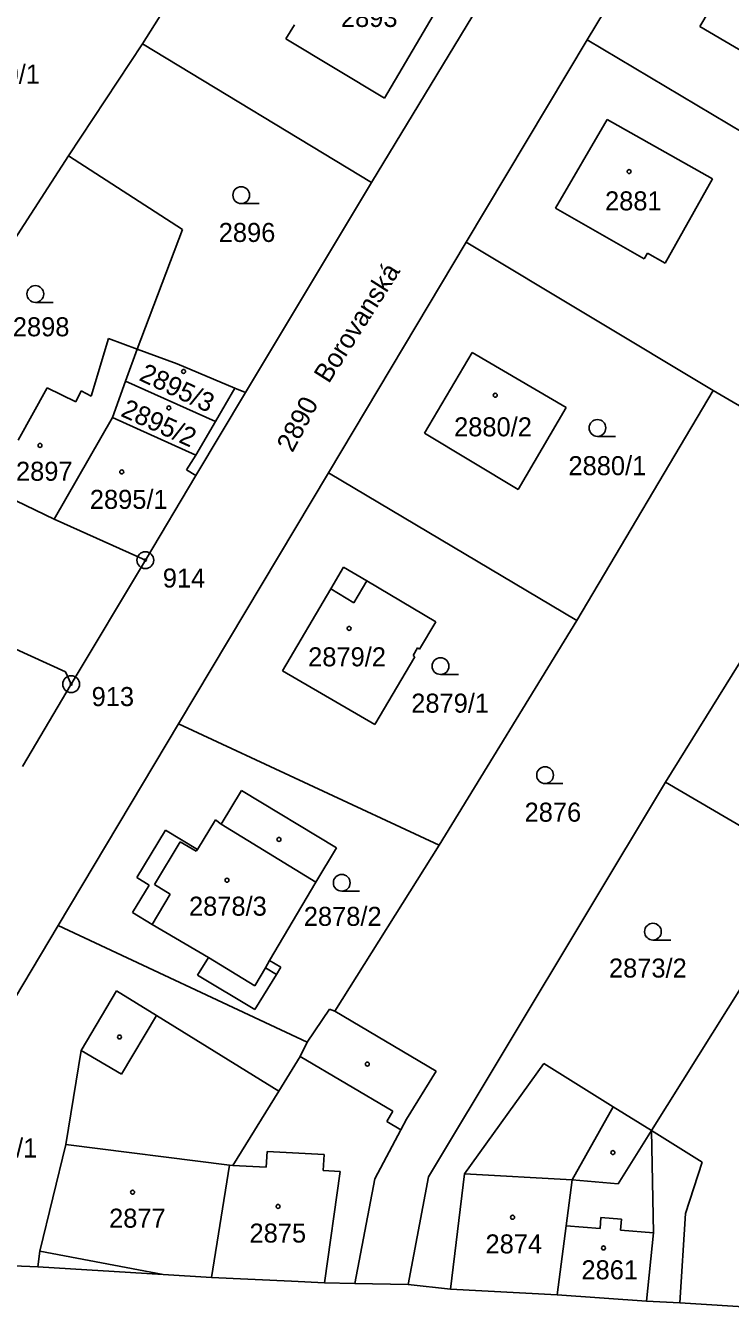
# Model space of a CAD drawing. Extents: x -755819 to -753140, y -1169796 to -1166000.
# Drawn here: x -754070.4 to -754007.5, y -1168994.1 to -1168878.8 of the extents above; entities that cross this region are included whole.
import ezdxf

# ---------------------------------------------------------------- set-up
doc = ezdxf.new("R2010")
doc.units = 0
for name, color, linetype in [('Vrstva 1', 7, 'Continuous'), ('Vrstva 15', 7, 'Continuous'), ('Vrstva 17', 7, 'Continuous'), ('Vrstva 18', 7, 'Continuous'), ('Vrstva 19', 7, 'Continuous'), ('Vrstva 24', 7, 'Continuous'), ('Vrstva 25', 7, 'Continuous'), ('Vrstva 4', 7, 'Continuous'), ('Vrstva 6', 7, 'Continuous')]:
    doc.layers.add(name, color=color, linetype=linetype)

msp = doc.modelspace()

# ---------------------------------------------------------------- linework, layer by layer
at = {"layer": 'Vrstva 1'}
for p, q in [((-754039.54, -1168892.85), (-754017.96, -1168857.2)), ((-754050.22, -1168864.8), (-754060, -1168880.45)), ((-754020.26, -1168880.1), (-754012.9, -1168867.82)), ((-754010.2, -1168878.9), (-754004.42, -1168869.12)), ((-754032.1, -1168874.65), (-754038.38, -1168885.3)), ((-754047.2, -1168879.99), (-754046.43, -1168878.75)), ((-754003.03, -1168883.12), (-754010.2, -1168878.9)), ((-754038.38, -1168885.3), (-754047.2, -1168879.99)), ((-754031.09, -1168898.17), (-754020.26, -1168880.1)), ((-754020.26, -1168880.1), (-753987.83, -1168899.42)), ((-754060, -1168880.45), (-754066.62, -1168890.46)), ((-754039.54, -1168892.85), (-754060, -1168880.45)), ((-754023.11, -1168895.13), (-754018.47, -1168887.22)), ((-754018.47, -1168887.22), (-754009.07, -1168892.51)), ((-754066.62, -1168890.46), (-754082.9, -1168915.64)), ((-754066.62, -1168890.46), (-754056.44, -1168897.04)), ((-754050.8, -1168911.61), (-754039.54, -1168892.85)), ((-754009.07, -1168892.51), (-754013.31, -1168900.04)), ((-754015.16, -1168899.67), (-754023.11, -1168895.13)), ((-754056.44, -1168897.04), (-754060.48, -1168907.72)), ((-754043.37, -1168918.77), (-754031.09, -1168898.17)), ((-754031.09, -1168898.17), (-754009.02, -1168911.43)), ((-754014.87, -1168899.15), (-754015.16, -1168899.67)), ((-754013.31, -1168900.04), (-754014.87, -1168899.15)), ((-754064.59, -1168911.92), (-754063.03, -1168906.78)), ((-754060.48, -1168907.72), (-754063.03, -1168906.78)), ((-754060.48, -1168907.72), (-754061.52, -1168910.59)), ((-754060.48, -1168907.72), (-754056.91, -1168909.05)), ((-754051.75, -1168911.21), (-754056.91, -1168909.05)), ((-754034.8, -1168915.24), (-754030.54, -1168908.03)), ((-754030.54, -1168908.03), (-754022.14, -1168912.94)), ((-754071.1, -1168915.87), (-754068.53, -1168911.2)), ((-754068.53, -1168911.2), (-754065.95, -1168912.43)), ((-754065.95, -1168912.43), (-754065.48, -1168911.46)), ((-754065.48, -1168911.46), (-754064.59, -1168911.92)), ((-754062.68, -1168913.84), (-754061.52, -1168910.59)), ((-754061.52, -1168910.59), (-754053.49, -1168914.2)), ((-754051.75, -1168911.21), (-754053.49, -1168914.2)), ((-754051.75, -1168911.21), (-754050.8, -1168911.61)), ((-754009.02, -1168911.43), (-754021.19, -1168931.96)), ((-754009.02, -1168911.43), (-753998.14, -1168917.79)), ((-754050.8, -1168911.61), (-754055.24, -1168919.01)), ((-754022.14, -1168912.94), (-754026.42, -1168920.26)), ((-754067.91, -1168922.91), (-754062.68, -1168913.84)), ((-754055.23, -1168917.19), (-754062.68, -1168913.84)), ((-754055.23, -1168917.19), (-754053.49, -1168914.2)), ((-754026.42, -1168920.26), (-754034.8, -1168915.24)), ((-754055.24, -1168919.01), (-754059.75, -1168926.58)), ((-754056.78, -1168941.22), (-754043.37, -1168918.77)), ((-754021.19, -1168931.96), (-754043.37, -1168918.77)), ((-754067.91, -1168922.91), (-754073.25, -1168920.35)), ((-754059.75, -1168926.58), (-754067.91, -1168922.91)), ((-754066.38, -1168937.66), (-754059.75, -1168926.58)), ((-754042.03, -1168927.22), (-754043.18, -1168929.16)), ((-754039.96, -1168928.44), (-754042.03, -1168927.22)), ((-754033.8, -1168932.08), (-754039.96, -1168928.44)), ((-754043.18, -1168929.16), (-754047.5, -1168936.47)), ((-754035.25, -1168934.53), (-754033.8, -1168932.08)), ((-754021.19, -1168931.96), (-754033.48, -1168952.05)), ((-754013.28, -1168946.41), (-754003.87, -1168931.26)), ((-754075.26, -1168932.74), (-754066.88, -1168936.57)), ((-754035.83, -1168935.11), (-754035.42, -1168934.42)), ((-754035.42, -1168934.42), (-754035.25, -1168934.53)), ((-754039.25, -1168941.27), (-754035.66, -1168935.21)), ((-754035.66, -1168935.21), (-754035.83, -1168935.11)), ((-754066.38, -1168937.66), (-754066.88, -1168936.57)), ((-754047.5, -1168936.47), (-754039.25, -1168941.27)), ((-754070.73, -1168945.03), (-754066.38, -1168937.66)), ((-754067.54, -1168959.23), (-754056.78, -1168941.22)), ((-754033.48, -1168952.05), (-754056.78, -1168941.22)), ((-754051.17, -1168947.17), (-754052.96, -1168950.17)), ((-754051.17, -1168947.17), (-754042.67, -1168952.29)), ((-754034.44, -1168981.69), (-754013.28, -1168946.41)), ((-754053.49, -1168949.79), (-754055.09, -1168952.44)), ((-754052.96, -1168950.17), (-754053.49, -1168949.79)), ((-754056.63, -1168951.74), (-754058.94, -1168955.57)), ((-754055.22, -1168952.59), (-754056.63, -1168951.74)), ((-754055.09, -1168952.44), (-754055.22, -1168952.59)), ((-754044.52, -1168955.36), (-754042.67, -1168952.29)), ((-754033.48, -1168952.05), (-754042.82, -1168966.88)), ((-754058.94, -1168955.57), (-754057.53, -1168956.42)), ((-754044.52, -1168955.36), (-754048.64, -1168962.37)), ((-754014.52, -1168977.56), (-754001.28, -1168956.39)), ((-754059.15, -1168959.14), (-754057.53, -1168956.42)), ((-754067.54, -1168959.23), (-754085.34, -1168989.04)), ((-754067.54, -1168959.23), (-754045.28, -1168969.66)), ((-754054.12, -1168962.09), (-754059.15, -1168959.14)), ((-754054.12, -1168962.09), (-754055.08, -1168963.68)), ((-754048.64, -1168962.37), (-754049.02, -1168963.01)), ((-754048.03, -1168963.6), (-754049.02, -1168963.01)), ((-754055.08, -1168963.68), (-754049.96, -1168966.73)), ((-754049.96, -1168966.73), (-754048.03, -1168963.6)), ((-754065.47, -1168970.41), (-754062.32, -1168965.06)), ((-754062.32, -1168965.06), (-754058.76, -1168967.26)), ((-754045.28, -1168969.66), (-754043.3, -1168966.69)), ((-754043.3, -1168966.69), (-754042.82, -1168966.88)), ((-754058.76, -1168967.26), (-754047.81, -1168974.03)), ((-754042.82, -1168966.88), (-754033.77, -1168972.25)), ((-754045.92, -1168970.94), (-754045.28, -1168969.66)), ((-754066.86, -1168978.79), (-754065.47, -1168970.41)), ((-754047.81, -1168974.03), (-754045.92, -1168970.94)), ((-754033.77, -1168972.25), (-754036.4, -1168976.54)), ((-754031.22, -1168981.42), (-754024.15, -1168971.55)), ((-754024.15, -1168971.55), (-754017.93, -1168975.43)), ((-754051.93, -1168980.66), (-754047.81, -1168974.03)), ((-754017.93, -1168975.43), (-754014.52, -1168977.56)), ((-754036.4, -1168976.54), (-754036.91, -1168977.48)), ((-754036.91, -1168977.48), (-754039.24, -1168981.85)), ((-754014.52, -1168977.56), (-754017.5, -1168982.32)), ((-754066.86, -1168978.79), (-754069.17, -1168988.32)), ((-754053.85, -1168990.68), (-754052.23, -1168980.64)), ((-754052.23, -1168980.64), (-754051.93, -1168980.66)), ((-754036.27, -1168991.32), (-754034.44, -1168981.69)), ((-754032.49, -1168991.71), (-754031.22, -1168981.42)), ((-754039.24, -1168981.85), (-754041.02, -1168991.22)), ((-754021.61, -1168981.94), (-754022.15, -1168986.06)), ((-754017.5, -1168982.32), (-754021.61, -1168981.94)), ((-754022.15, -1168986.06), (-754022.96, -1168992.22)), ((-754069.17, -1168988.32), (-754069.36, -1168989.74)), ((-754085.34, -1168989.04), (-754069.36, -1168989.74)), ((-754069.36, -1168989.74), (-754058.16, -1168990.41)), ((-754053.85, -1168990.68), (-754058.16, -1168990.41)), ((-754046.69, -1168991.02), (-754053.85, -1168990.68)), ((-754043.75, -1168991.16), (-754046.69, -1168991.02)), ((-754041.02, -1168991.22), (-754043.75, -1168991.16)), ((-754036.27, -1168991.32), (-754041.02, -1168991.22)), ((-754032.49, -1168991.71), (-754036.27, -1168991.32)), ((-754022.96, -1168992.22), (-754032.49, -1168991.71)), ((-754014.97, -1168992.79), (-754022.96, -1168992.22)), ((-754011.99, -1168992.93), (-754014.97, -1168992.79)), ((-753992.54, -1168994.2), (-754011.99, -1168992.93))]:
    msp.add_line(p, q, dxfattribs=at)
at = {"layer": 'Vrstva 24'}
for centre, radius in [((-754059.75, -1168926.58), 0.75), ((-754059.75, -1168926.58), 0.1), ((-754066.38, -1168937.66), 0.75), ((-754066.38, -1168937.66), 0.1)]:
    msp.add_circle(centre, radius, dxfattribs=at)
at = {"layer": 'Vrstva 25'}
for p, q in [((-754051.18, -1168894.72), (-754049.58, -1168894.72)), ((-754069.58, -1168903.55), (-754067.98, -1168903.55)), ((-754019.35, -1168915.52), (-754017.75, -1168915.52)), ((-754033.37, -1168936.8), (-754031.77, -1168936.8)), ((-754024.03, -1168946.54), (-754022.43, -1168946.54)), ((-754042.2, -1168956.16), (-754040.6, -1168956.16)), ((-754014.39, -1168960.53), (-754012.79, -1168960.53))]:
    msp.add_line(p, q, dxfattribs=at)
for centre, radius in [((-754016.52, -1168891.86), 0.175), ((-754051.18, -1168893.97), 0.75), ((-754069.58, -1168902.8), 0.75), ((-754056.33, -1168909.72), 0.175), ((-754028.48, -1168911.85), 0.175), ((-754057.65, -1168912.98), 0.175), ((-754019.35, -1168914.77), 0.75), ((-754069.16, -1168916.33), 0.175), ((-754061.86, -1168918.7), 0.175), ((-754041.54, -1168932.68), 0.175), ((-754033.37, -1168936.05), 0.75), ((-754024.03, -1168945.79), 0.75), ((-754047.81, -1168951.54), 0.175), ((-754052.45, -1168955.18), 0.175), ((-754042.2, -1168955.41), 0.75), ((-754014.39, -1168959.78), 0.75), ((-754062.06, -1168969.19), 0.175), ((-754039.91, -1168971.61), 0.175), ((-754017.97, -1168979.52), 0.175), ((-754060.89, -1168983.06), 0.175), ((-754047.89, -1168984.33), 0.175), ((-754026.93, -1168985.3), 0.175), ((-754018.81, -1168988.04), 0.175)]:
    msp.add_circle(centre, radius, dxfattribs=at)
at = {"layer": 'Vrstva 4'}
for p, q in [((-754055.23, -1168917.19), (-754056.06, -1168918.52)), ((-754056.06, -1168918.52), (-754055.24, -1168919.01)), ((-754041.11, -1168930.39), (-754039.96, -1168928.44)), ((-754043.18, -1168929.16), (-754041.11, -1168930.39)), ((-754052.96, -1168950.17), (-754044.52, -1168955.36)), ((-754057.95, -1168950.71), (-754060.51, -1168954.94)), ((-754055.09, -1168952.44), (-754057.95, -1168950.71)), ((-754060.51, -1168954.94), (-754059.4, -1168955.61)), ((-754059.4, -1168955.61), (-754060.9, -1168958.08)), ((-754060.9, -1168958.08), (-754059.15, -1168959.14)), ((-754049.97, -1168964.61), (-754054.12, -1168962.09)), ((-754049.02, -1168963.01), (-754049.97, -1168964.61)), ((-754048.64, -1168962.37), (-754047.65, -1168962.95)), ((-754047.65, -1168962.95), (-754048.03, -1168963.6)), ((-754061.89, -1168972.51), (-754058.76, -1168967.26)), ((-754065.47, -1168970.41), (-754061.89, -1168972.51)), ((-754045.92, -1168970.94), (-754037.63, -1168975.81)), ((-754037.63, -1168975.81), (-754038.18, -1168976.74)), ((-754021.61, -1168981.94), (-754017.93, -1168975.43)), ((-754038.18, -1168976.74), (-754036.91, -1168977.48)), ((-754014.52, -1168977.56), (-754014.35, -1168986.69)), ((-754066.86, -1168978.79), (-754052.23, -1168980.64)), ((-754048.87, -1168979.42), (-754048.95, -1168980.83)), ((-754043.78, -1168979.7), (-754048.87, -1168979.42)), ((-754043.86, -1168981.13), (-754043.78, -1168979.7)), ((-754048.95, -1168980.83), (-754051.93, -1168980.66)), ((-754042.34, -1168981.22), (-754043.86, -1168981.13)), ((-754043.75, -1168991.16), (-754042.34, -1168981.22)), ((-754031.22, -1168981.42), (-754021.61, -1168981.94)), ((-754019.12, -1168986.3), (-754022.15, -1168986.06)), ((-754019.04, -1168985.31), (-754019.12, -1168986.3)), ((-754017.2, -1168985.47), (-754019.04, -1168985.31)), ((-754017.28, -1168986.45), (-754017.2, -1168985.47)), ((-754014.35, -1168986.69), (-754017.28, -1168986.45)), ((-754014.35, -1168986.69), (-754014.97, -1168992.79)), ((-754069.17, -1168988.32), (-754058.16, -1168990.41))]:
    msp.add_line(p, q, dxfattribs=at)
at = {"layer": 'Vrstva 6'}
for p, q in [((-754013.28, -1168946.41), (-754000.03, -1168954.19)), ((-754010, -1168980.37), (-754014.52, -1168977.56)), ((-754011.47, -1168984.95), (-754010, -1168980.37)), ((-754011.99, -1168992.93), (-754011.47, -1168984.95))]:
    msp.add_line(p, q, dxfattribs=at)

# ---------------------------------------------------------------- texts
at = {"layer": 'Vrstva 15'}
msp.add_text('Borovanská', height=1.7, rotation=57.5823, dxfattribs=at).set_placement((-754043.36, -1168910.87))
at = {"layer": 'Vrstva 17'}
for s, p in [('914', (-754058.19, -1168929.03)), ('913', (-754064.55, -1168939.62))]:
    msp.add_text(s, height=1.7, dxfattribs=at).set_placement(p)
at = {"layer": 'Vrstva 18'}
for s, p in [('2900/1', (-754076.12, -1168884)), ('2896', (-754053.19, -1168898.15)), ('2898', (-754071.59, -1168906.58)), ('2880/1', (-754021.94, -1168918.99)), ('2879/1', (-754035.99, -1168940.21)), ('2876', (-754025.86, -1168949.95)), ('2878/2', (-754045.59, -1168959.26)), ('2873/2', (-754018.32, -1168963.88)), ('2878/1', (-754076.36, -1168979.96))]:
    msp.add_text(s, height=1.7, dxfattribs=at).set_placement(p)
msp.add_text('2890', height=1.7, rotation=62.1086, dxfattribs=at).set_placement((-754046.6, -1168917.04))
at = {"layer": 'Vrstva 19'}
for s, p in [('2893', (-754042.27, -1168878.94)), ('2881', (-754018.67, -1168895.33)), ('2880/2', (-754032.16, -1168915.52)), ('2897', (-754071.31, -1168919.49)), ('2895/1', (-754064.71, -1168922)), ('2879/2', (-754045.2, -1168936.07)), ('2878/3', (-754055.85, -1168958.35)), ('2877', (-754062.99, -1168986.23)), ('2875', (-754050.44, -1168987.56)), ('2874', (-754029.35, -1168988.53)), ('2861', (-754020.78, -1168990.84))]:
    msp.add_text(s, height=1.7, dxfattribs=at).set_placement(p)
for s, rotation, p in [('2895/3', 334.7792, (-754060.4, -1168910.47)), ('2895/2', 335.696, (-754062.04, -1168913.67))]:
    msp.add_text(s, height=1.7, rotation=rotation, dxfattribs=at).set_placement(p)

doc.saveas('drawing.dxf')
